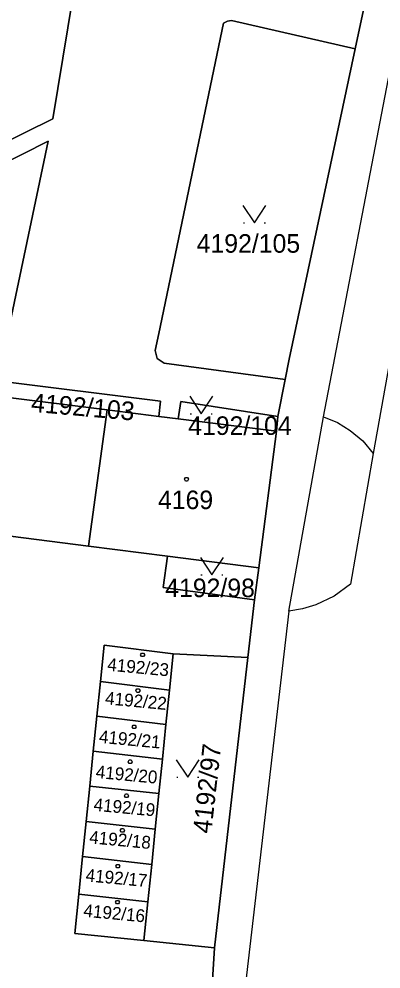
# Model space of a CAD drawing. Extents: x -263587 to -261993, y -1238795 to -1236748.
# Drawn here: x -262907.1 to -262875.9, y -1237791.2 to -1237709.3 of the extents above; entities that cross this region are included whole.
import ezdxf

# ---------------------------------------------------------------- set-up
doc = ezdxf.new("R2010")
doc.units = 0
doc.layers.add('Vrstva 1', color=7, linetype='Continuous')

msp = doc.modelspace()

# ---------------------------------------------------------------- linework, layer by layer
at = {"layer": 'Vrstva 1'}
for p, q in [((-262904.17, -1237717.88), (-262902.29, -1237706.4)), ((-262902.29, -1237706.4), (-262904.17, -1237717.88)), ((-262877.39, -1237708.47), (-262878.1, -1237711.83)), ((-262878.1, -1237711.83), (-262877.39, -1237708.47)), ((-262889.44, -1237709.63), (-262895.04, -1237736.39)), ((-262895.04, -1237736.39), (-262889.44, -1237709.63)), ((-262889.11, -1237709.46), (-262889.44, -1237709.63)), ((-262889.44, -1237709.63), (-262889.11, -1237709.46)), ((-262888.76, -1237709.39), (-262889.11, -1237709.46)), ((-262889.11, -1237709.46), (-262888.76, -1237709.39)), ((-262878.1, -1237711.83), (-262888.76, -1237709.39)), ((-262888.76, -1237709.39), (-262878.1, -1237711.83)), ((-262878.1, -1237711.83), (-262883.78, -1237738.61)), ((-262883.78, -1237738.61), (-262878.1, -1237711.83)), ((-262880.83, -1237743.58), (-262875.11, -1237713.79)), ((-262871.13, -1237716.33), (-262876.56, -1237746.73)), ((-262910.18, -1237720.85), (-262904.17, -1237717.88)), ((-262904.17, -1237717.88), (-262910.18, -1237720.85)), ((-262904.56, -1237719.8), (-262909.29, -1237722.18)), ((-262909.29, -1237722.18), (-262904.56, -1237719.8)), ((-262908.22, -1237737.19), (-262904.56, -1237719.8)), ((-262904.56, -1237719.8), (-262908.22, -1237737.19)), ((-262887.74, -1237726.85), (-262887.64, -1237726.85)), ((-262885.94, -1237726.85), (-262885.84, -1237726.85)), ((-262895.04, -1237736.39), (-262895.34, -1237737.85)), ((-262895.34, -1237737.85), (-262895.04, -1237736.39)), ((-262895.34, -1237737.85), (-262895.18, -1237738.53)), ((-262895.18, -1237738.53), (-262895.34, -1237737.85)), ((-262895.18, -1237738.53), (-262894.58, -1237738.95)), ((-262894.58, -1237738.95), (-262895.18, -1237738.53)), ((-262894.58, -1237738.95), (-262884.14, -1237740.34)), ((-262884.14, -1237740.34), (-262894.58, -1237738.95)), ((-262883.78, -1237738.61), (-262884.14, -1237740.34)), ((-262884.14, -1237740.34), (-262883.78, -1237738.61)), ((-262894.88, -1237742.23), (-262911.13, -1237740.2)), ((-262911.13, -1237740.2), (-262894.88, -1237742.23)), ((-262884.14, -1237740.34), (-262884.76, -1237743.54)), ((-262884.76, -1237743.54), (-262884.14, -1237740.34)), ((-262899.48, -1237742.98), (-262911.37, -1237741.48)), ((-262911.37, -1237741.48), (-262899.48, -1237742.98)), ((-262895.03, -1237743.54), (-262894.88, -1237742.23)), ((-262894.88, -1237742.23), (-262895.03, -1237743.54)), ((-262893.13, -1237742.25), (-262893.37, -1237743.75)), ((-262893.37, -1237743.75), (-262893.13, -1237742.25)), ((-262884.76, -1237743.54), (-262893.13, -1237742.25)), ((-262893.13, -1237742.25), (-262884.76, -1237743.54)), ((-262901.08, -1237754.72), (-262899.48, -1237742.98)), ((-262899.48, -1237742.98), (-262901.08, -1237754.72)), ((-262899.48, -1237742.98), (-262895.03, -1237743.54)), ((-262895.03, -1237743.54), (-262899.48, -1237742.98)), ((-262892.32, -1237743.3), (-262892.22, -1237743.3)), ((-262890.52, -1237743.3), (-262890.42, -1237743.3)), ((-262893.37, -1237743.75), (-262895.03, -1237743.54)), ((-262895.03, -1237743.54), (-262893.37, -1237743.75)), ((-262884.87, -1237744.82), (-262893.37, -1237743.75)), ((-262893.37, -1237743.75), (-262884.87, -1237744.82)), ((-262884.76, -1237743.54), (-262884.87, -1237744.82)), ((-262884.87, -1237744.82), (-262884.76, -1237743.54)), ((-262883.82, -1237760.33), (-262880.83, -1237743.58)), ((-262880.83, -1237743.58), (-262879.63, -1237744.06)), ((-262879.63, -1237744.06), (-262878.54, -1237744.74)), ((-262884.87, -1237744.82), (-262886.41, -1237756.58)), ((-262886.41, -1237756.58), (-262884.87, -1237744.82)), ((-262878.54, -1237744.74), (-262877.45, -1237745.64)), ((-262877.45, -1237745.64), (-262876.56, -1237746.73)), ((-262876.56, -1237746.73), (-262878.49, -1237757.99)), ((-262915.43, -1237752.89), (-262901.08, -1237754.72)), ((-262901.08, -1237754.72), (-262915.43, -1237752.89)), ((-262901.08, -1237754.72), (-262894.29, -1237755.58)), ((-262894.29, -1237755.58), (-262901.08, -1237754.72)), ((-262894.29, -1237755.58), (-262894.65, -1237758.3)), ((-262894.65, -1237758.3), (-262894.29, -1237755.58)), ((-262886.41, -1237756.58), (-262894.29, -1237755.58)), ((-262894.29, -1237755.58), (-262886.41, -1237756.58)), ((-262886.41, -1237756.58), (-262886.78, -1237759.35)), ((-262886.78, -1237759.35), (-262886.41, -1237756.58)), ((-262891.4, -1237757.19), (-262891.3, -1237757.19)), ((-262889.6, -1237757.19), (-262889.5, -1237757.19)), ((-262878.49, -1237757.99), (-262879.9, -1237759.04)), ((-262894.65, -1237758.3), (-262886.78, -1237759.35)), ((-262886.78, -1237759.35), (-262894.65, -1237758.3)), ((-262879.9, -1237759.04), (-262881.5, -1237759.79)), ((-262886.78, -1237759.35), (-262887.36, -1237764.31)), ((-262887.36, -1237764.31), (-262886.78, -1237759.35)), ((-262881.5, -1237759.79), (-262882.64, -1237760.14)), ((-262883.82, -1237760.33), (-262887.62, -1237792.95)), ((-262882.64, -1237760.14), (-262883.82, -1237760.33)), ((-262900.07, -1237766.39), (-262899.75, -1237763.26)), ((-262899.75, -1237763.26), (-262900.07, -1237766.39)), ((-262899.75, -1237763.26), (-262893.79, -1237764.02)), ((-262893.79, -1237764.02), (-262899.75, -1237763.26)), ((-262893.79, -1237764.02), (-262894.11, -1237767.13)), ((-262894.11, -1237767.13), (-262893.79, -1237764.02)), ((-262887.36, -1237764.31), (-262893.79, -1237764.02)), ((-262893.79, -1237764.02), (-262887.36, -1237764.31)), ((-262887.36, -1237764.31), (-262890.23, -1237789.36)), ((-262890.23, -1237789.36), (-262887.36, -1237764.31)), ((-262900.37, -1237769.39), (-262900.07, -1237766.39)), ((-262900.07, -1237766.39), (-262900.37, -1237769.39)), ((-262900.07, -1237766.39), (-262894.11, -1237767.13)), ((-262894.11, -1237767.13), (-262900.07, -1237766.39)), ((-262894.11, -1237767.13), (-262894.42, -1237770.11)), ((-262894.42, -1237770.11), (-262894.11, -1237767.13)), ((-262900.68, -1237772.4), (-262900.37, -1237769.39)), ((-262900.37, -1237769.39), (-262900.68, -1237772.4)), ((-262900.37, -1237769.39), (-262894.42, -1237770.11)), ((-262894.42, -1237770.11), (-262900.37, -1237769.39)), ((-262894.42, -1237770.11), (-262894.72, -1237773.1)), ((-262894.72, -1237773.1), (-262894.42, -1237770.11)), ((-262900.99, -1237775.43), (-262900.68, -1237772.4)), ((-262900.68, -1237772.4), (-262900.99, -1237775.43)), ((-262900.68, -1237772.4), (-262894.72, -1237773.1)), ((-262894.72, -1237773.1), (-262900.68, -1237772.4)), ((-262894.72, -1237773.1), (-262895.02, -1237776.05)), ((-262895.02, -1237776.05), (-262894.72, -1237773.1)), ((-262901.3, -1237778.46), (-262900.99, -1237775.43)), ((-262900.99, -1237775.43), (-262901.3, -1237778.46)), ((-262900.99, -1237775.43), (-262895.02, -1237776.05)), ((-262895.02, -1237776.05), (-262900.99, -1237775.43)), ((-262893.49, -1237774.64), (-262893.39, -1237774.64)), ((-262891.69, -1237774.64), (-262891.59, -1237774.64)), ((-262895.02, -1237776.05), (-262895.34, -1237779.14)), ((-262895.34, -1237779.14), (-262895.02, -1237776.05)), ((-262901.6, -1237781.47), (-262901.3, -1237778.46)), ((-262901.3, -1237778.46), (-262901.6, -1237781.47)), ((-262901.3, -1237778.46), (-262895.34, -1237779.14)), ((-262895.34, -1237779.14), (-262901.3, -1237778.46)), ((-262895.34, -1237779.14), (-262895.64, -1237782.18)), ((-262895.64, -1237782.18), (-262895.34, -1237779.14)), ((-262901.94, -1237784.74), (-262901.6, -1237781.47)), ((-262901.6, -1237781.47), (-262901.94, -1237784.74)), ((-262895.64, -1237782.18), (-262901.6, -1237781.47)), ((-262901.6, -1237781.47), (-262895.64, -1237782.18)), ((-262895.64, -1237782.18), (-262895.97, -1237785.39)), ((-262895.97, -1237785.39), (-262895.64, -1237782.18)), ((-262902.28, -1237788.13), (-262901.94, -1237784.74)), ((-262901.94, -1237784.74), (-262902.28, -1237788.13)), ((-262895.97, -1237785.39), (-262901.94, -1237784.74)), ((-262901.94, -1237784.74), (-262895.97, -1237785.39)), ((-262895.97, -1237785.39), (-262896.31, -1237788.74)), ((-262896.31, -1237788.74), (-262895.97, -1237785.39)), ((-262896.31, -1237788.74), (-262902.28, -1237788.13)), ((-262902.28, -1237788.13), (-262896.31, -1237788.74)), ((-262896.31, -1237788.74), (-262890.23, -1237789.36)), ((-262890.23, -1237789.36), (-262896.31, -1237788.74)), ((-262890.23, -1237789.36), (-262890.46, -1237793.21)), ((-262890.46, -1237793.21), (-262890.23, -1237789.36))]:
    msp.add_line(p, q, dxfattribs=at)
for points in [[(-262887.79, -1237725.35), (-262886.79, -1237726.85), (-262885.79, -1237725.35)], [(-262892.37, -1237741.8), (-262891.37, -1237743.3), (-262890.37, -1237741.8)], [(-262891.45, -1237755.69), (-262890.45, -1237757.19), (-262889.45, -1237755.69)], [(-262893.54, -1237773.14), (-262892.54, -1237774.64), (-262891.54, -1237773.14)]]:
    msp.add_lwpolyline(points, dxfattribs=at)
for points in [[(-262892.55, -1237748.81), (-262892.46, -1237748.96), (-262892.55, -1237749.11), (-262892.73, -1237749.11), (-262892.82, -1237748.96), (-262892.73, -1237748.81)], [(-262896.34, -1237763.95), (-262896.25, -1237764.1), (-262896.34, -1237764.25), (-262896.52, -1237764.25), (-262896.61, -1237764.1), (-262896.52, -1237763.95)], [(-262896.74, -1237767.03), (-262896.65, -1237767.18), (-262896.74, -1237767.33), (-262896.92, -1237767.33), (-262897.01, -1237767.18), (-262896.92, -1237767.03)], [(-262897.07, -1237770.16), (-262896.98, -1237770.31), (-262897.07, -1237770.46), (-262897.25, -1237770.46), (-262897.34, -1237770.31), (-262897.25, -1237770.16)], [(-262897.41, -1237773.16), (-262897.32, -1237773.31), (-262897.41, -1237773.46), (-262897.59, -1237773.46), (-262897.68, -1237773.31), (-262897.59, -1237773.16)], [(-262897.73, -1237776.09), (-262897.64, -1237776.24), (-262897.73, -1237776.39), (-262897.91, -1237776.39), (-262898, -1237776.24), (-262897.91, -1237776.09)], [(-262898.08, -1237779.08), (-262897.99, -1237779.23), (-262898.08, -1237779.38), (-262898.26, -1237779.38), (-262898.35, -1237779.23), (-262898.26, -1237779.08)], [(-262898.48, -1237782.17), (-262898.39, -1237782.32), (-262898.48, -1237782.47), (-262898.66, -1237782.47), (-262898.75, -1237782.32), (-262898.66, -1237782.17)], [(-262898.5, -1237785.27), (-262898.41, -1237785.42), (-262898.5, -1237785.57), (-262898.68, -1237785.57), (-262898.77, -1237785.42), (-262898.68, -1237785.27)]]:
    msp.add_lwpolyline(points, close=True, dxfattribs=at)

# ---------------------------------------------------------------- texts
for s, p in [('4192/105', (-262891.768, -1237729.42)), ('4192/104', (-262892.498, -1237745.13)), ('4169', (-262895.105, -1237751.53)), ('4192/98', (-262894.48, -1237759.12))]:
    msp.add_text(s, height=1.6, dxfattribs=at).set_placement(p)
for s, height, rotation, p in [('4192/103', 1.6, 355.06194, (-262906.088, -1237743.128)), ('4192/23', 1.1, 354.60358, (-262899.504, -1237765.452)), ('4192/22', 1.1, 354.60358, (-262899.694, -1237768.352)), ('4192/21', 1.1, 354.60358, (-262900.225, -1237771.674)), ('4192/97', 1.6, 83.53725, (-262890.514, -1237779.552)), ('4192/20', 1.1, 354.60358, (-262900.501, -1237774.707)), ('4192/19', 1.1, 354.60358, (-262900.688, -1237777.531)), ('4192/18', 1.1, 354.60358, (-262901.064, -1237780.341)), ('4192/17', 1.1, 354.60358, (-262901.374, -1237783.621)), ('4192/16', 1.1, 354.60358, (-262901.564, -1237786.668))]:
    msp.add_text(s, height=height, rotation=rotation, dxfattribs=at).set_placement(p)

doc.saveas('drawing.dxf')
